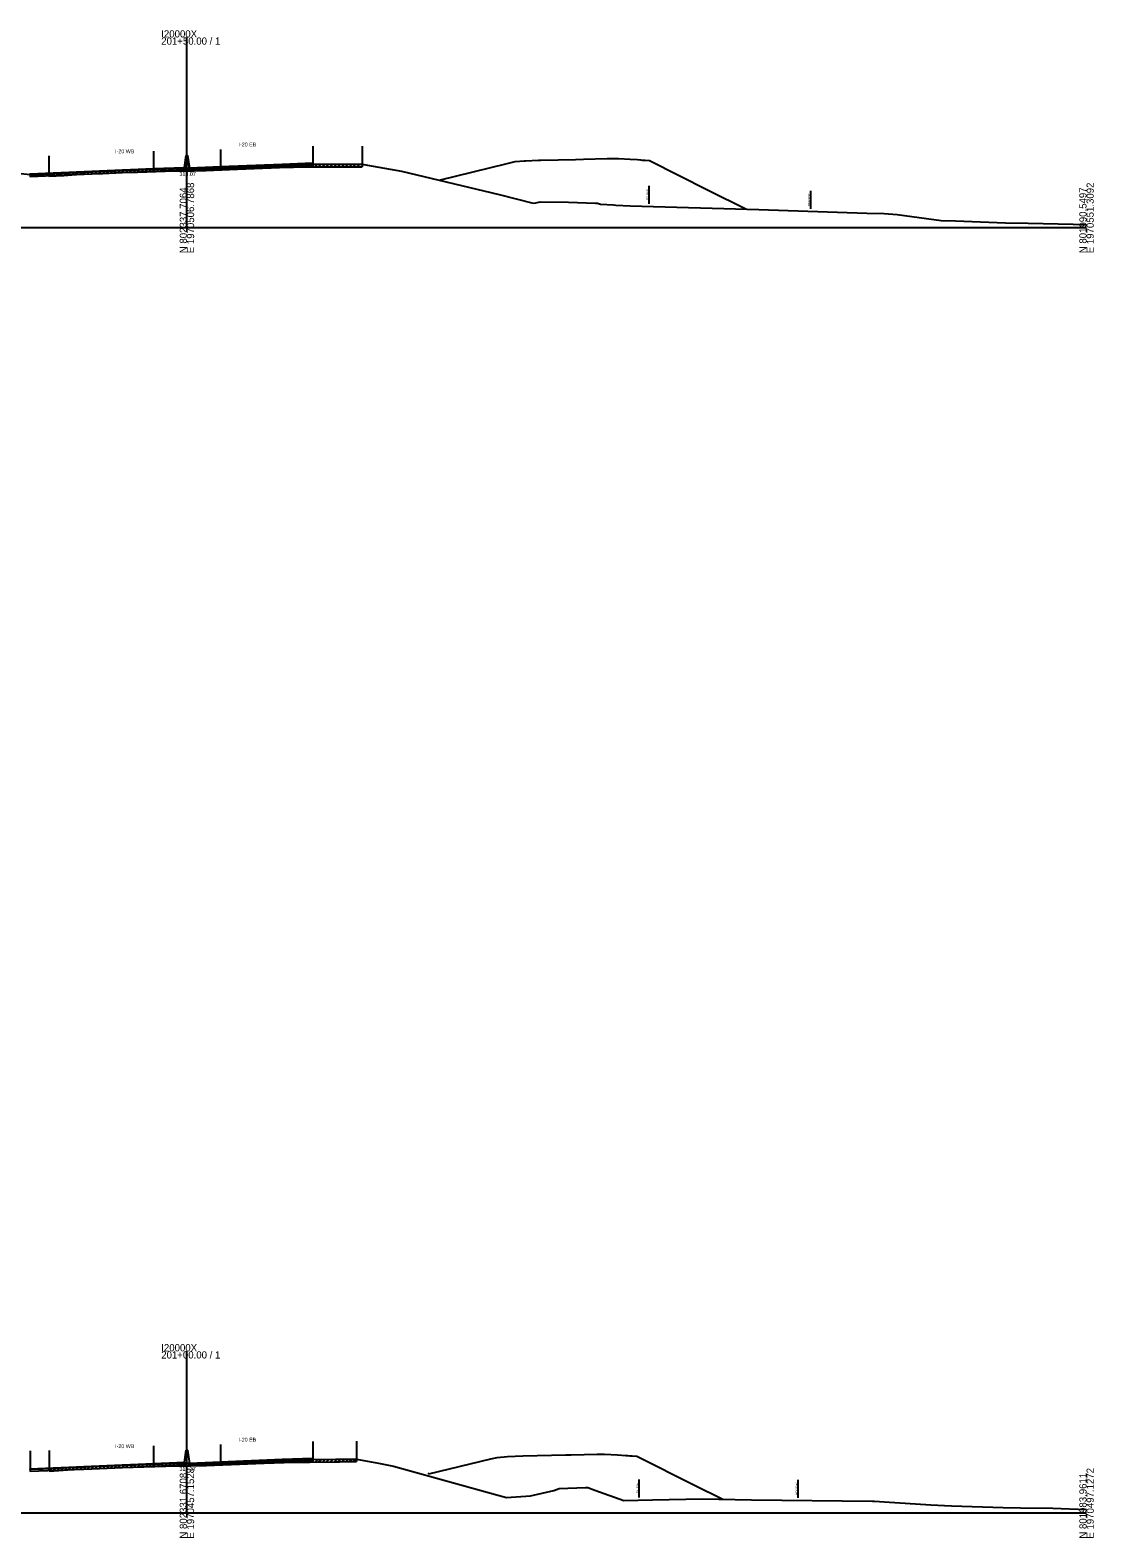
# Model space of a CAD drawing. Extents: x -4026 to 9638, y -10 to 19609.
# Drawn here: x 6289 to 6703, y 2490 to 3077 of the extents above; entities that cross this region are included whole.
import ezdxf

# ---------------------------------------------------------------- set-up
doc = ezdxf.new("R2010")
doc.units = 0
for name, color, linetype in [('RD_EX_Road', 7, 'Continuous'), ('RD_GPK_XS_Cell', 7, 'Continuous'), ('RD_PD_ALT1_TrvlWay', 7, 'Continuous'), ('RD_TX_Misc1', 7, 'Continuous'), ('RD_XS_Base', 7, 'Continuous'), ('RD_XS_ExGround', 7, 'Continuous'), ('RD_XS_ExPaveRet', 7, 'Continuous'), ('RD_XS_ExRW', 7, 'Continuous'), ('RD_XS_MedBWall', 7, 'Continuous'), ('RD_XS_NewRW', 7, 'Continuous'), ('RD_XS_Pave', 7, 'Continuous'), ('RD_XS_PaveOvlay', 7, 'Continuous'), ('RD_XS_TX_Elev_EX', 7, 'Continuous')]:
    doc.layers.add(name, color=color, linetype=linetype)

msp = doc.modelspace()

# ---------------------------------------------------------------- linework, layer by layer
at = {"layer": 'RD_EX_Road'}
for p, q in [((6296.22, 3027.95), (6296.22, 3020.95)), ((6418.12, 3031.64), (6418.12, 3024.64)), ((6415.93, 2527.96), (6415.93, 2520.96)), ((6296.36, 2524.22), (6296.36, 2517.22))]:
    msp.add_line(p, q, dxfattribs=at)
at = {"layer": 'RD_GPK_XS_Cell'}
for p, q in [((6350, 3000), (6350, 3073.93)), ((6000, 3000), (6350, 3000)), ((6350, 3000), (6700, 3000)), ((6350, 2500), (6350, 2562.87)), ((6000, 2500), (6350, 2500)), ((6350, 2500), (6700, 2500))]:
    msp.add_line(p, q, dxfattribs=at)
at = {"layer": 'RD_PD_ALT1_TrvlWay'}
for p, q in [((6337, 3029.75), (6337, 3022.75)), ((6363, 3030.39), (6363, 3023.39)), ((6399, 3031.59), (6399, 3024.59)), ((6399, 2527.79), (6399, 2520.79)), ((6289, 2524.09), (6289, 2517.09)), ((6337, 2526.06), (6337, 2519.06)), ((6363, 2526.68), (6363, 2519.68))]:
    msp.add_line(p, q, dxfattribs=at)
at = {"layer": 'RD_XS_Base'}
for points in [[(6337, 3022.56), (6313, 3021.56), (6289, 3020.54)], [(6289, 3019.87), (6313, 3020.89), (6337, 3021.89)], [(6289, 3020.54), (6289, 3019.87)], [(6289, 3020.54), (6289, 3020.54), (6289, 3019.87), (6289, 3019.87)], [(6349, 3023.08), (6337, 3022.56)], [(6337, 3021.89), (6337, 3022.56)], [(6337, 3021.89), (6349, 3022.41)], [(6349, 3022.41), (6349, 3023.08)], [(6351, 3022.72), (6363, 3023.21)], [(6351, 3022.05), (6351, 3022.72)], [(6363, 3022.54), (6351, 3022.05)], [(6363, 3023.21), (6387, 3024.22), (6399, 3024.72)], [(6399, 3024.05), (6387, 3023.55), (6363, 3022.54)], [(6363, 3022.54), (6363, 3023.21)], [(6399, 3024.72), (6399, 3024.72), (6399, 3024.05), (6399, 3024.05)], [(6399, 3024.05), (6399, 3024.72)], [(6337, 2518.88), (6313, 2517.88), (6289, 2516.86)], [(6289, 2516.19), (6313, 2517.21), (6337, 2518.21)], [(6289, 2516.86), (6289, 2516.19)], [(6289, 2516.86), (6289, 2516.86), (6289, 2516.19), (6289, 2516.19)], [(6349, 2519.4), (6337, 2518.88)], [(6337, 2518.21), (6337, 2518.88)], [(6337, 2518.21), (6349, 2518.73)], [(6349, 2518.73), (6349, 2519.4)], [(6351, 2518.88), (6363, 2519.38)], [(6351, 2518.21), (6351, 2518.88)], [(6363, 2518.71), (6351, 2518.21)], [(6363, 2519.38), (6387, 2520.39), (6399, 2520.89)], [(6399, 2520.22), (6387, 2519.72), (6363, 2518.71)], [(6363, 2518.71), (6363, 2519.38)], [(6399, 2520.89), (6399, 2520.89), (6399, 2520.22), (6399, 2520.22)], [(6399, 2520.22), (6399, 2520.89)]]:
    msp.add_lwpolyline(points, dxfattribs=at)
at = {"layer": 'RD_XS_ExGround'}
for points in [[(6285.18, 3021), (6289.25, 3020.59), (6292.89, 3020.66), (6296.22, 3020.95), (6302.14, 3021.28), (6308.32, 3021.7), (6317.28, 3022.08), (6324.76, 3022.4), (6330.82, 3022.55), (6341.48, 3022.89), (6346.92, 3023.04), (6348.48, 3023.07), (6350, 3023.07), (6350.91, 3023.07), (6351.48, 3023.07), (6352.78, 3023.09), (6357.44, 3023.14), (6369.7, 3023.69), (6389.2, 3024.46), (6391.42, 3024.54), (6392.42, 3024.64), (6398.72, 3024.59), (6410.5, 3024.63), (6417.57, 3024.64), (6418.12, 3024.64), (6420.3, 3024.24), (6433.45, 3021.88), (6471.42, 3012.87), (6484.72, 3009.53), (6485.8, 3009.6), (6487.43, 3009.96), (6498.47, 3009.92), (6508.93, 3009.46), (6509.78, 3009.47), (6510.85, 3009.1), (6515.93, 3008.8), (6516.9, 3008.72), (6522.38, 3008.43), (6572.5, 3006.97), (6614.58, 3005.54), (6621.22, 3005.47), (6626.33, 3005.13), (6643.5, 3002.73), (6649.05, 3002.57), (6668.5, 3001.81), (6677.29, 3001.72), (6694.75, 3001.35), (6700, 3001.1)], [(6288.97, 2517.09), (6294, 2517.2), (6296.36, 2517.22), (6305.47, 2517.84), (6308.16, 2517.98), (6309.91, 2518.04), (6324.77, 2518.7), (6341.73, 2519.2), (6348.5, 2519.37), (6349.01, 2519.37), (6350, 2519.37), (6351.5, 2519.37), (6357.17, 2519.44), (6357.66, 2519.44), (6363.96, 2519.73), (6380.01, 2520.38), (6387.82, 2520.62), (6407.99, 2520.93), (6409.35, 2520.92), (6415.93, 2520.96), (6424.5, 2519.36), (6430.42, 2518.24), (6470, 2507.11), (6474.28, 2506.03), (6483.6, 2506.7), (6492.69, 2508.71), (6494.83, 2509.47), (6505.03, 2509.89), (6505.96, 2509.88), (6508.74, 2508.89), (6519.95, 2504.8), (6531.16, 2505.07), (6550.55, 2505.51), (6569.67, 2505.14), (6616.71, 2504.53), (6617.48, 2504.53), (6621.38, 2504.26), (6639.42, 2503.1), (6647.5, 2502.78), (6667.5, 2502.16), (6674.31, 2501.93), (6686.89, 2501.88), (6700, 2501.28)]]:
    msp.add_lwpolyline(points, dxfattribs=at)
at = {"layer": 'RD_XS_ExPaveRet'}
for p, q in [((6349, 3022.4), (6349.75, 3027.07)), ((6349.75, 3027.07), (6350.25, 3027.07)), ((6350.25, 3027.07), (6351, 3022.05)), ((6296.22, 3020.19), (6297.03, 3021)), ((6296.22, 3020.19), (6296.22, 3020.95)), ((6296.22, 3020.19), (6313, 3020.89)), ((6297.72, 3020.25), (6298.55, 3021.08)), ((6299.22, 3020.31), (6300.08, 3021.17)), ((6300.72, 3020.38), (6301.6, 3021.25)), ((6302.14, 3020.28), (6308.32, 3020.7)), ((6302.22, 3020.44), (6303.13, 3021.35)), ((6303.72, 3020.5), (6304.67, 3021.45)), ((6305.22, 3020.56), (6306.21, 3021.56)), ((6306.72, 3020.63), (6307.75, 3021.66)), ((6308.22, 3020.69), (6309.27, 3021.73)), ((6308.32, 3020.7), (6317.28, 3021.08)), ((6309.72, 3020.76), (6310.76, 3021.8)), ((6311.22, 3020.82), (6312.26, 3021.86)), ((6312.72, 3020.89), (6313.76, 3021.92)), ((6313, 3020.89), (6337, 3021.9)), ((6314.22, 3020.94), (6315.27, 3021.99)), ((6315.72, 3021.01), (6316.77, 3022.05)), ((6317.22, 3021.07), (6318.27, 3022.11)), ((6317.28, 3021.08), (6324.76, 3021.4)), ((6318.72, 3021.13), (6319.77, 3022.18)), ((6320.22, 3021.19), (6321.27, 3022.24)), ((6321.72, 3021.26), (6322.77, 3022.3)), ((6323.22, 3021.32), (6324.27, 3022.36)), ((6324.72, 3021.38), (6325.76, 3022.42)), ((6324.76, 3021.4), (6330.82, 3021.55)), ((6326.22, 3021.45), (6327.23, 3022.46)), ((6327.72, 3021.51), (6328.71, 3022.49)), ((6329.22, 3021.57), (6330.18, 3022.53)), ((6330.72, 3021.64), (6331.66, 3022.57)), ((6330.82, 3021.55), (6341.48, 3021.89)), ((6332.22, 3021.59), (6333.26, 3022.63)), ((6333.72, 3021.64), (6334.76, 3022.67)), ((6335.22, 3021.69), (6336.26, 3022.72)), ((6336.72, 3021.74), (6337.76, 3022.77)), ((6337, 3021.9), (6349, 3022.4)), ((6338.22, 3021.95), (6339.09, 3022.81)), ((6339.72, 3022.01), (6340.57, 3022.86)), ((6341.22, 3022.08), (6342.05, 3022.91)), ((6341.48, 3021.89), (6346.92, 3022.04)), ((6342.72, 3022.14), (6343.53, 3022.95)), ((6344.22, 3022.2), (6345.01, 3022.99)), ((6345.72, 3022.27), (6346.48, 3023.03)), ((6346.92, 3022.04), (6348.48, 3022.07)), ((6347.22, 3022.33), (6347.96, 3023.06)), ((6348.48, 3022.07), (6350, 3022.07)), ((6348.72, 3022.07), (6349.72, 3023.07)), ((6350, 3022.07), (6350.91, 3022.07)), ((6350.22, 3022.07), (6351.2, 3023.05)), ((6350.91, 3022.07), (6351.48, 3022.07)), ((6351, 3022.05), (6363, 3022.55)), ((6351.48, 3022.07), (6352.78, 3022.09)), ((6351.72, 3022.08), (6352.74, 3023.09)), ((6352.78, 3022.09), (6357.44, 3022.14)), ((6353.22, 3022.14), (6354.19, 3023.11)), ((6354.72, 3022.2), (6355.64, 3023.12)), ((6356.22, 3022.26), (6357.09, 3023.14)), ((6357.44, 3022.14), (6369.7, 3022.69)), ((6357.72, 3022.15), (6358.77, 3023.2)), ((6359.22, 3022.22), (6360.27, 3023.27)), ((6360.72, 3022.29), (6361.77, 3023.33)), ((6362.22, 3022.35), (6363.27, 3023.4)), ((6363, 3022.55), (6387, 3023.56)), ((6363.72, 3022.58), (6364.6, 3023.46)), ((6365.22, 3022.64), (6366.11, 3023.53)), ((6366.72, 3022.71), (6367.61, 3023.59)), ((6368.22, 3022.77), (6369.11, 3023.66)), ((6369.7, 3022.69), (6389.2, 3023.46)), ((6369.72, 3022.69), (6370.76, 3023.73)), ((6371.22, 3022.75), (6372.26, 3023.79)), ((6372.72, 3022.81), (6373.76, 3023.85)), ((6374.22, 3022.87), (6375.26, 3023.91)), ((6375.72, 3022.93), (6376.76, 3023.97)), ((6377.22, 3022.98), (6378.26, 3024.03)), ((6378.72, 3023.04), (6379.76, 3024.09)), ((6380.22, 3023.1), (6381.26, 3024.15)), ((6381.72, 3023.16), (6382.76, 3024.2)), ((6383.22, 3023.22), (6384.26, 3024.26)), ((6384.72, 3023.28), (6385.76, 3024.32)), ((6386.22, 3023.34), (6387.26, 3024.38)), ((6387, 3023.56), (6399, 3024.06)), ((6387.72, 3023.59), (6388.57, 3024.44)), ((6389.2, 3023.46), (6391.42, 3023.54)), ((6389.22, 3023.65), (6390.06, 3024.49)), ((6390.72, 3023.71), (6391.56, 3024.55)), ((6391.42, 3023.54), (6392.42, 3023.64)), ((6392.22, 3023.78), (6393.08, 3024.63)), ((6392.42, 3023.64), (6398.72, 3023.59)), ((6393.72, 3023.84), (6394.5, 3024.62)), ((6395.22, 3023.9), (6395.93, 3024.61)), ((6396.72, 3023.97), (6397.36, 3024.6)), ((6398.22, 3024.03), (6398.78, 3024.59)), ((6398.72, 3023.59), (6410.5, 3023.63)), ((6399.72, 3023.59), (6400.73, 3024.6)), ((6401.22, 3023.6), (6402.23, 3024.6)), ((6402.72, 3023.6), (6403.73, 3024.61)), ((6404.22, 3023.61), (6405.23, 3024.61)), ((6405.72, 3023.61), (6406.73, 3024.62)), ((6407.22, 3023.62), (6408.23, 3024.62)), ((6408.72, 3023.62), (6409.73, 3024.63)), ((6410.22, 3023.63), (6411.22, 3024.63)), ((6410.5, 3023.63), (6417.57, 3023.64)), ((6411.72, 3023.63), (6412.72, 3024.63)), ((6413.22, 3023.64), (6414.22, 3024.64)), ((6414.72, 3023.64), (6415.72, 3024.64)), ((6416.22, 3023.64), (6417.22, 3024.64)), ((6417.57, 3023.64), (6418.12, 3023.64)), ((6418.12, 3024.64), (6418.12, 3023.64)), ((6296.22, 3019.95), (6302.14, 3020.28)), ((6296.36, 2516.22), (6297.43, 2517.3)), ((6296.36, 2516.22), (6296.36, 2517.22)), ((6296.36, 2516.22), (6305.47, 2516.84)), ((6297.86, 2516.32), (6298.93, 2517.4)), ((6299.36, 2516.43), (6300.43, 2517.5)), ((6300.86, 2516.53), (6301.93, 2517.6)), ((6302.36, 2516.63), (6303.43, 2517.7)), ((6303.86, 2516.73), (6304.93, 2517.81)), ((6305.36, 2516.83), (6306.41, 2517.89)), ((6305.47, 2516.84), (6308.16, 2516.98)), ((6306.86, 2516.91), (6307.91, 2517.96)), ((6308.16, 2516.98), (6309.91, 2517.04)), ((6308.36, 2516.98), (6309.4, 2518.02)), ((6309.86, 2517.04), (6310.9, 2518.09)), ((6309.91, 2517.04), (6324.77, 2517.7)), ((6311.36, 2517.11), (6312.4, 2518.16)), ((6312.86, 2517.18), (6313.9, 2518.22)), ((6314.36, 2517.24), (6315.4, 2518.29)), ((6315.86, 2517.31), (6316.9, 2518.36)), ((6317.36, 2517.38), (6318.4, 2518.42)), ((6318.86, 2517.44), (6319.9, 2518.49)), ((6320.36, 2517.51), (6321.4, 2518.56)), ((6321.86, 2517.58), (6322.9, 2518.62)), ((6323.36, 2517.64), (6324.4, 2518.69)), ((6324.77, 2517.7), (6341.73, 2518.2)), ((6324.86, 2517.71), (6325.89, 2518.74)), ((6326.36, 2517.75), (6327.39, 2518.78)), ((6327.86, 2517.8), (6328.89, 2518.83)), ((6329.36, 2517.84), (6330.39, 2518.87)), ((6330.86, 2517.88), (6331.89, 2518.91)), ((6332.36, 2517.93), (6333.39, 2518.96)), ((6333.86, 2517.97), (6334.89, 2519)), ((6335.36, 2518.02), (6336.39, 2519.05)), ((6336.86, 2518.06), (6337.89, 2519.09)), ((6338.36, 2518.1), (6339.39, 2519.13)), ((6339.86, 2518.15), (6340.89, 2519.18)), ((6341.36, 2518.19), (6342.38, 2519.22)), ((6341.73, 2518.2), (6348.5, 2518.37)), ((6342.86, 2518.23), (6343.88, 2519.25)), ((6344.36, 2518.27), (6345.38, 2519.29)), ((6345.86, 2518.3), (6346.88, 2519.33)), ((6347.36, 2518.34), (6348.38, 2519.36)), ((6348.5, 2518.37), (6349.01, 2518.37)), ((6348.86, 2518.37), (6349.86, 2519.37)), ((6349.01, 2518.37), (6350, 2518.37)), ((6350, 2518.37), (6351.5, 2518.37)), ((6350.36, 2518.37), (6351.36, 2519.37)), ((6351.5, 2518.37), (6357.17, 2518.44)), ((6351.86, 2518.37), (6352.87, 2519.38)), ((6353.36, 2518.39), (6354.37, 2519.4)), ((6354.86, 2518.41), (6355.87, 2519.42)), ((6356.36, 2518.43), (6357.37, 2519.44)), ((6357.17, 2518.44), (6357.66, 2518.44)), ((6357.66, 2518.44), (6363.96, 2518.73)), ((6357.86, 2518.45), (6358.9, 2519.5)), ((6359.36, 2518.52), (6360.4, 2519.57)), ((6360.86, 2518.59), (6361.9, 2519.64)), ((6362.36, 2518.66), (6363.4, 2519.7)), ((6363.86, 2518.72), (6364.9, 2519.77)), ((6363.96, 2518.73), (6380.01, 2519.38)), ((6365.36, 2518.78), (6366.4, 2519.83)), ((6366.86, 2518.84), (6367.9, 2519.89)), ((6368.36, 2518.91), (6369.4, 2519.95)), ((6369.86, 2518.97), (6370.9, 2520.01)), ((6371.36, 2519.03), (6372.4, 2520.07)), ((6372.86, 2519.09), (6373.9, 2520.13)), ((6374.36, 2519.15), (6375.4, 2520.19)), ((6375.86, 2519.21), (6376.9, 2520.25)), ((6377.36, 2519.27), (6378.4, 2520.31)), ((6378.86, 2519.33), (6379.9, 2520.37)), ((6380.01, 2519.38), (6387.82, 2519.62)), ((6380.36, 2519.39), (6381.39, 2520.42)), ((6381.86, 2519.43), (6382.89, 2520.47)), ((6383.36, 2519.48), (6384.39, 2520.51)), ((6384.86, 2519.53), (6385.89, 2520.56)), ((6386.36, 2519.57), (6387.39, 2520.6)), ((6387.82, 2519.62), (6407.99, 2519.93)), ((6387.86, 2519.62), (6388.87, 2520.63)), ((6389.36, 2519.64), (6390.37, 2520.66)), ((6390.86, 2519.67), (6391.87, 2520.68)), ((6392.36, 2519.69), (6393.37, 2520.7)), ((6393.86, 2519.71), (6394.87, 2520.73)), ((6395.36, 2519.73), (6396.37, 2520.75)), ((6396.86, 2519.76), (6397.87, 2520.77)), ((6398.36, 2519.78), (6399.37, 2520.8)), ((6399.86, 2519.8), (6400.87, 2520.82)), ((6401.36, 2519.83), (6402.37, 2520.84)), ((6402.86, 2519.85), (6403.87, 2520.87)), ((6404.36, 2519.87), (6405.37, 2520.89)), ((6405.86, 2519.9), (6406.87, 2520.91)), ((6407.36, 2519.92), (6408.36, 2520.93)), ((6407.99, 2519.93), (6409.35, 2519.92)), ((6408.86, 2519.92), (6409.86, 2520.92)), ((6409.35, 2519.92), (6415.93, 2519.96)), ((6410.36, 2519.92), (6411.36, 2520.93)), ((6411.86, 2519.93), (6412.86, 2520.94)), ((6413.36, 2519.94), (6414.36, 2520.95)), ((6414.86, 2519.95), (6415.86, 2520.96)), ((6415.93, 2520.96), (6415.93, 2519.96))]:
    msp.add_line(p, q, dxfattribs=at)
at = {"layer": 'RD_XS_ExRW'}
for p, q in [((6529.79, 3009.21), (6529.79, 3016.21)), ((6525.96, 2505.95), (6525.96, 2512.95))]:
    msp.add_line(p, q, dxfattribs=at)
at = {"layer": 'RD_XS_MedBWall'}
for points in [[(6349, 3023.4), (6349.75, 3028.07)], [(6349.75, 3028.07), (6350.25, 3028.07), (6351, 3023.05)], [(6349, 3022.05), (6349, 3023.08), (6349, 3023.4)], [(6351, 3022.05), (6349, 3022.05)], [(6351, 3023.05), (6351, 3022.72), (6351, 3022.05)], [(6349, 2519.72), (6349.75, 2524.39)], [(6349.75, 2524.39), (6350.25, 2524.39), (6351, 2519.21)], [(6349, 2518.21), (6349, 2519.4), (6349, 2519.72)], [(6351, 2518.21), (6349, 2518.21)], [(6351, 2519.21), (6351, 2518.88), (6351, 2518.21)]]:
    msp.add_lwpolyline(points, dxfattribs=at)
at = {"layer": 'RD_XS_NewRW'}
for p, q in [((6592.69, 3007.28), (6592.69, 3014.28)), ((6587.84, 2505.9), (6587.84, 2512.9))]:
    msp.add_line(p, q, dxfattribs=at)
at = {"layer": 'RD_XS_Pave'}
for points in [[(6448.17, 3018.39), (6474.58, 3024.9), (6477.64, 3025.65), (6481.17, 3025.92), (6481.67, 3025.96), (6486.84, 3026.16), (6487.72, 3026.19), (6501.19, 3026.52), (6504.32, 3026.59), (6513.43, 3026.81), (6516.36, 3026.88), (6517.92, 3026.82), (6522.39, 3026.63), (6525.26, 3026.4), (6526.4, 3026.31), (6527.14, 3026.25), (6527.63, 3026.21), (6528.31, 3026.15), (6529.92, 3026.02), (6552.83, 3014.57), (6567.76, 3007.11)], [(6289, 3020.71), (6313, 3021.72), (6337, 3022.73)], [(6337, 3022.56), (6313, 3021.56), (6289, 3020.54)], [(6289, 3020.71), (6289, 3020.71), (6289, 3020.54), (6289, 3020.54)], [(6289, 3020.54), (6289, 3020.71)], [(6337, 3022.73), (6349, 3023.25)], [(6349, 3023.08), (6337, 3022.56)], [(6337, 3022.56), (6337, 3022.73)], [(6349, 3023.25), (6349, 3023.08)], [(6363, 3023.38), (6351, 3022.89)], [(6351, 3022.72), (6363, 3023.21)], [(6351, 3022.89), (6351, 3022.72)], [(6399, 3024.89), (6387, 3024.39), (6363, 3023.38)], [(6363, 3023.21), (6387, 3024.22), (6399, 3024.72)], [(6363, 3023.38), (6363, 3023.21)], [(6399, 3024.89), (6399, 3024.89), (6399, 3024.72), (6399, 3024.72)], [(6399, 3024.72), (6399, 3024.89)], [(6443.72, 2515.42), (6444.13, 2515.19), (6468.26, 2521.03), (6470.64, 2521.61), (6474.67, 2521.93), (6480.72, 2522.16), (6497.42, 2522.56), (6499.44, 2522.6), (6509.56, 2522.85), (6511.49, 2522.89), (6512.51, 2522.85), (6517.51, 2522.64), (6520.72, 2522.38), (6521.53, 2522.32), (6522.27, 2522.26), (6522.76, 2522.22), (6523.24, 2522.18), (6525.05, 2522.03), (6547.44, 2510.84), (6558.46, 2505.33)], [(6289, 2517.03), (6313, 2518.05), (6337, 2519.05)], [(6337, 2518.88), (6313, 2517.88), (6289, 2516.86)], [(6289, 2517.03), (6289, 2517.03), (6289, 2516.86), (6289, 2516.86)], [(6289, 2516.86), (6289, 2517.03)], [(6337, 2519.05), (6349, 2519.57)], [(6349, 2519.4), (6337, 2518.88)], [(6337, 2518.88), (6337, 2519.05)], [(6349, 2519.57), (6349, 2519.4)], [(6363, 2519.55), (6351, 2519.05)], [(6351, 2518.88), (6363, 2519.38)], [(6351, 2519.05), (6351, 2518.88)], [(6399, 2521.06), (6387, 2520.56), (6363, 2519.55)], [(6363, 2519.38), (6387, 2520.39), (6399, 2520.89)], [(6363, 2519.55), (6363, 2519.38)], [(6399, 2521.06), (6399, 2521.06), (6399, 2520.89), (6399, 2520.89)], [(6399, 2520.89), (6399, 2521.06)]]:
    msp.add_lwpolyline(points, dxfattribs=at)
at = {"layer": 'RD_XS_PaveOvlay'}
for points in [[(6289, 3020.88), (6313, 3021.89), (6337, 3022.9)], [(6337, 3022.73), (6313, 3021.72), (6289, 3020.71)], [(6289, 3020.71), (6289, 3020.88)], [(6289, 3020.88), (6289, 3020.88), (6289, 3020.71), (6289, 3020.71)], [(6337, 3022.9), (6349, 3023.4)], [(6349, 3023.25), (6337, 3022.73)], [(6337, 3022.9), (6337, 3022.73)], [(6349, 3023.4), (6349, 3023.25)], [(6363, 3023.55), (6351, 3023.05)], [(6351, 3022.89), (6363, 3023.38)], [(6351, 3023.05), (6351, 3022.89)], [(6399, 3025.06), (6387, 3024.56), (6363, 3023.55)], [(6363, 3023.38), (6387, 3024.39), (6399, 3024.89)], [(6363, 3023.55), (6363, 3023.38)], [(6399, 3024.89), (6399, 3025.06)], [(6399, 3025.06), (6399, 3025.06), (6399, 3024.89), (6399, 3024.89)], [(6289, 2517.2), (6313, 2518.21), (6337, 2519.22)], [(6337, 2519.05), (6313, 2518.05), (6289, 2517.03)], [(6289, 2517.03), (6289, 2517.2)], [(6289, 2517.2), (6289, 2517.2), (6289, 2517.03), (6289, 2517.03)], [(6337, 2519.22), (6349, 2519.72)], [(6349, 2519.57), (6337, 2519.05)], [(6337, 2519.22), (6337, 2519.05)], [(6349, 2519.72), (6349, 2519.57)], [(6363, 2519.72), (6351, 2519.21)], [(6351, 2519.05), (6363, 2519.55)], [(6351, 2519.21), (6351, 2519.05)], [(6399, 2521.23), (6387, 2520.72), (6363, 2519.72)], [(6363, 2519.55), (6387, 2520.56), (6399, 2521.06)], [(6363, 2519.72), (6363, 2519.55)], [(6399, 2521.06), (6399, 2521.23)], [(6399, 2521.23), (6399, 2521.23), (6399, 2521.06), (6399, 2521.06)]]:
    msp.add_lwpolyline(points, dxfattribs=at)

# ---------------------------------------------------------------- texts
at = {"layer": 'RD_GPK_XS_Cell'}
for s, p in [('201+50.00 / 1', (6340, 3071.13)), ('I20000X', (6340, 3073.93)), ('201+00.00 / 1', (6340, 2560.07)), ('I20000X', (6340, 2562.87))]:
    msp.add_text(s, height=2.8, dxfattribs=at).set_placement(p)
for s, p in [('N 802337.7064', (6350, 2990)), ('E 1970506.7868', (6352.8, 2990)), ('N 801990.5497', (6700, 2990)), ('E 1970551.3092', (6702.8, 2990)), ('E 1970457.1528', (6352.8, 2490)), ('E 1970497.1272', (6702.8, 2490)), ('N 802331.6708', (6350, 2490)), ('N 801983.9611', (6700, 2490))]:
    msp.add_text(s, height=2.8, rotation=90, dxfattribs=at).set_placement(p)
at = {"layer": 'RD_TX_Misc1'}
for s, p in [('I-20 EB', (6370.06, 3031.56)), ('I-20 WB', (6322.06, 3028.89)), ('I-20 EB', (6370.06, 2527.72)), ('I-20 WB', (6322.06, 2525.21))]:
    msp.add_text(s, height=1.5, dxfattribs=at).set_placement(p)
at = {"layer": 'RD_XS_ExRW'}
for p in [(6529.54, 3010.9), (6525.71, 2507.63)]:
    msp.add_text('EX. R/W ', height=0.75, rotation=90, dxfattribs=at).set_placement(p)
at = {"layer": 'RD_XS_NewRW'}
for p in [(6592.44, 3008.43), (6587.59, 2507.05)]:
    msp.add_text('NEW R/W ', height=0.75, rotation=90, dxfattribs=at).set_placement(p)
at = {"layer": 'RD_XS_TX_Elev_EX'}
for s, p in [('313.07', (6347.11, 3020.07)), ('314.37', (6347.11, 2516.37))]:
    msp.add_text(s, height=1.5, dxfattribs=at).set_placement(p)

doc.saveas('drawing.dxf')
